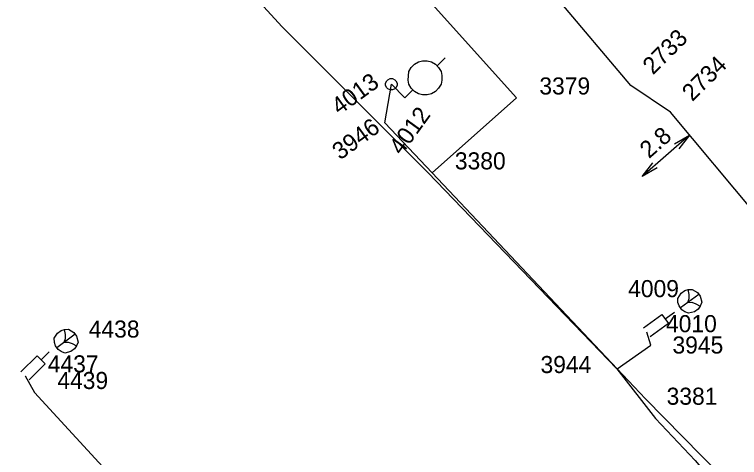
# Model space of a CAD drawing. Extents: x -535557 to -534097, y -1142175 to -1136716.
# Drawn here: x -535031.4 to -534999.56, y -1138840.88 to -1138821.41 of the extents above; entities that cross this region are included whole.
import ezdxf

# ---------------------------------------------------------------- set-up
doc = ezdxf.new("R2010")
doc.units = 0
for name, color, linetype in [('Default', 7, 'Continuous'), ('GIS_vektor_sdelovaci_kabely_CD', 7, 'Continuous'), ('SS_SZDC', 7, 'Continuous')]:
    doc.layers.add(name, color=color, linetype=linetype)

# ---------------------------------------------------------------- blocks, each defined once
blk = doc.blocks.new('POINT_DISPLAY')
at = {"layer": 'Default'}
blk.add_line((0, 0), (0, 0), dxfattribs=at)

msp = doc.modelspace()

# ---------------------------------------------------------------- linework, layer by layer
at = {"layer": 'GIS_vektor_sdelovaci_kabely_CD'}
msp.add_lwpolyline([(-535045.462, -1138783.573), (-535024.919, -1138807.012), (-535025.147, -1138808.084), (-535026.712, -1138809.655), (-535028.973, -1138811.759), (-535019.653, -1138821.946), (-535013.243, -1138828.352), (-535004.947, -1138836.978), (-535003.244, -1138839.172), (-535001.501, -1138841.015), (-535000.173, -1138842.612), (-534990.361, -1138853.189), (-534981.326, -1138863.381), (-534980.378, -1138863.98), (-534973.325, -1138870.913)], dxfattribs=at)
at = {"layer": 'SS_SZDC'}
for p, q in [((-535004.329, -1138824.54), (-535009.85, -1138817.979)), ((-535015.449, -1138818.299), (-535009.35, -1138825.079)), ((-535013.835, -1138823.595), (-535013.658, -1138823.489)), ((-535013.658, -1138823.489), (-535013.482, -1138823.453)), ((-535013.482, -1138823.453), (-535013.27, -1138823.453)), ((-535013.27, -1138823.453), (-535013.093, -1138823.489)), ((-535013.093, -1138823.489), (-535012.916, -1138823.595)), ((-535012.845, -1138823.665), (-535012.492, -1138823.312)), ((-535014.083, -1138823.913), (-535013.977, -1138823.736)), ((-535013.977, -1138823.736), (-535013.835, -1138823.595)), ((-535012.916, -1138823.595), (-535012.775, -1138823.736)), ((-535012.775, -1138823.736), (-535012.669, -1138823.913)), ((-535014.118, -1138824.302), (-535014.083, -1138823.913)), ((-535012.669, -1138823.913), (-535012.633, -1138824.09)), ((-535012.633, -1138824.09), (-535012.633, -1138824.302)), ((-535015.1, -1138824.429), (-535015.05, -1138824.329)), ((-535015.1, -1138824.529), (-535015.1, -1138824.429)), ((-535015.05, -1138824.329), (-535015, -1138824.279)), ((-535015, -1138824.279), (-535014.9, -1138824.229)), ((-535014.9, -1138824.229), (-535014.8, -1138824.229)), ((-535014.8, -1138824.229), (-535014.7, -1138824.279)), ((-535014.7, -1138824.279), (-535014.65, -1138824.329)), ((-535014.65, -1138824.329), (-535014.6, -1138824.429)), ((-535014.6, -1138824.429), (-535014.6, -1138824.529)), ((-535014.083, -1138824.478), (-535014.118, -1138824.302)), ((-535012.633, -1138824.302), (-535012.669, -1138824.478)), ((-535015.14, -1138826.17), (-535014.85, -1138824.479)), ((-535015.05, -1138824.629), (-535015.1, -1138824.529)), ((-535015, -1138824.679), (-535015.05, -1138824.629)), ((-535014.9, -1138824.729), (-535015, -1138824.679)), ((-535014.8, -1138824.729), (-535014.9, -1138824.729)), ((-535014.85, -1138824.479), (-535014.26, -1138825.079)), ((-535014.7, -1138824.679), (-535014.8, -1138824.729)), ((-535014.65, -1138824.629), (-535014.7, -1138824.679)), ((-535014.6, -1138824.529), (-535014.65, -1138824.629)), ((-535014.26, -1138825.079), (-535013.906, -1138824.726)), ((-535013.977, -1138824.655), (-535014.083, -1138824.478)), ((-535013.906, -1138824.726), (-535013.977, -1138824.655)), ((-535013.835, -1138824.797), (-535013.906, -1138824.726)), ((-535012.775, -1138824.655), (-535012.916, -1138824.797)), ((-535012.669, -1138824.478), (-535012.775, -1138824.655)), ((-535002.59, -1138825.709), (-535004.329, -1138824.54)), ((-535013.658, -1138824.903), (-535013.835, -1138824.797)), ((-535013.482, -1138824.938), (-535013.658, -1138824.903)), ((-535013.27, -1138824.938), (-535013.482, -1138824.938)), ((-535013.093, -1138824.903), (-535013.27, -1138824.938)), ((-535012.916, -1138824.797), (-535013.093, -1138824.903)), ((-535009.35, -1138825.079), (-535013.06, -1138828.37)), ((-534997.619, -1138831.67), (-535002.59, -1138825.709)), ((-535013.06, -1138828.37), (-535015.14, -1138826.17)), ((-535001.754, -1138826.711), (-535003.836, -1138828.535)), ((-535002.417, -1138827.092), (-535001.754, -1138826.711)), ((-535001.754, -1138826.711), (-535002.22, -1138827.318)), ((-535003.836, -1138828.535), (-535003.371, -1138827.928)), ((-535003.173, -1138828.153), (-535003.836, -1138828.535)), ((-535013.06, -1138828.37), (-535004.93, -1138836.989)), ((-535002.268, -1138833.892), (-535002.124, -1138833.664)), ((-535002.124, -1138833.664), (-535001.962, -1138833.546)), ((-535001.962, -1138833.546), (-535001.812, -1138833.498)), ((-535001.812, -1138833.498), (-535001.632, -1138833.491)), ((-535001.775, -1138833.719), (-535001.812, -1138833.498)), ((-535001.632, -1138833.491), (-535001.404, -1138833.635)), ((-535001.404, -1138833.635), (-535001.286, -1138833.797)), ((-535002.261, -1138834.072), (-535002.268, -1138833.892)), ((-535001.345, -1138833.716), (-535002.154, -1138834.303)), ((-535001.83, -1138834.068), (-535001.768, -1138833.899)), ((-535001.768, -1138833.899), (-535001.775, -1138833.719)), ((-535001.286, -1138833.797), (-535001.22, -1138834.058)), ((-535002.213, -1138834.222), (-535002.261, -1138834.072)), ((-535002.095, -1138834.384), (-535002.213, -1138834.222)), ((-535001.83, -1138834.068), (-535001.65, -1138834.061)), ((-535001.65, -1138834.061), (-535001.481, -1138834.124)), ((-535001.481, -1138834.124), (-535001.283, -1138834.227)), ((-535001.283, -1138834.227), (-535001.375, -1138834.355)), ((-535001.22, -1138834.058), (-535001.283, -1138834.227)), ((-535003.776, -1138835.177), (-535002.967, -1138834.589)), ((-535002.967, -1138834.589), (-535002.674, -1138834.994)), ((-535002.82, -1138834.792), (-535002.416, -1138834.498)), ((-535001.967, -1138834.476), (-535002.095, -1138834.384)), ((-535001.798, -1138834.539), (-535001.967, -1138834.476)), ((-535001.537, -1138834.473), (-535001.798, -1138834.539)), ((-535001.375, -1138834.355), (-535001.537, -1138834.473)), ((-535029.514, -1138835.414), (-535029.352, -1138835.296)), ((-535029.352, -1138835.296), (-535029.202, -1138835.248)), ((-535029.202, -1138835.248), (-535029.022, -1138835.241)), ((-535029.165, -1138835.469), (-535029.202, -1138835.248)), ((-535029.022, -1138835.241), (-535028.794, -1138835.385)), ((-535002.674, -1138834.994), (-535003.483, -1138835.582)), ((-535029.658, -1138835.642), (-535029.514, -1138835.414)), ((-535028.735, -1138835.466), (-535029.544, -1138836.053)), ((-535029.158, -1138835.649), (-535029.165, -1138835.469)), ((-535028.794, -1138835.385), (-535028.676, -1138835.547)), ((-535028.676, -1138835.547), (-535028.61, -1138835.808)), ((-535003.46, -1138835.95), (-535003.63, -1138835.379)), ((-535029.651, -1138835.822), (-535029.658, -1138835.642)), ((-535029.603, -1138835.972), (-535029.651, -1138835.822)), ((-535029.22, -1138835.818), (-535029.158, -1138835.649)), ((-535029.22, -1138835.818), (-535029.04, -1138835.811)), ((-535029.04, -1138835.811), (-535028.871, -1138835.874)), ((-535028.871, -1138835.874), (-535028.673, -1138835.977)), ((-535028.61, -1138835.808), (-535028.673, -1138835.977)), ((-535030.232, -1138836.582), (-535029.879, -1138836.229)), ((-535029.485, -1138836.134), (-535029.603, -1138835.972)), ((-535029.357, -1138836.226), (-535029.485, -1138836.134)), ((-535029.188, -1138836.289), (-535029.357, -1138836.226)), ((-535028.927, -1138836.223), (-535029.188, -1138836.289)), ((-535028.765, -1138836.105), (-535028.927, -1138836.223)), ((-535028.673, -1138835.977), (-535028.765, -1138836.105)), ((-535004.93, -1138836.989), (-535003.46, -1138835.95)), ((-535031.116, -1138837.113), (-535030.409, -1138836.406)), ((-535030.409, -1138836.406), (-535030.056, -1138836.759)), ((-535030.056, -1138836.759), (-535030.763, -1138837.466)), ((-535003.689, -1138838.299), (-535004.93, -1138836.989)), ((-535030.939, -1138837.29), (-535030.52, -1138838.02)), ((-535030.52, -1138838.02), (-535017.439, -1138852.25)), ((-535003.689, -1138838.299), (-534994.59, -1138847.559))]:
    msp.add_line(p, q, dxfattribs=at)

# ---------------------------------------------------------------- block references
for p in [(-535014.85, -1138824.479), (-535014.85, -1138824.479), (-535004.329, -1138824.54), (-535014.26, -1138825.079), (-535009.35, -1138825.079), (-535002.59, -1138825.709), (-535015.14, -1138826.17), (-535013.06, -1138828.37), (-535001.75, -1138834.01), (-535003.63, -1138835.379), (-535029.14, -1138835.76), (-535003.46, -1138835.95), (-535004.93, -1138836.989), (-535030.939, -1138837.29), (-535030.52, -1138838.02), (-535003.689, -1138838.299)]:
    msp.add_blockref('POINT_DISPLAY', p, dxfattribs=at)

# ---------------------------------------------------------------- texts
for s, rotation, p in [('2733', 45, (-535003.361, -1138824.092)), ('2734', 45, (-535001.632, -1138825.269)), ('4013', 36, (-535017.133, -1138825.849)), ('4012', 54, (-535014.405, -1138827.632)), ('3946', 36, (-535017.098, -1138827.833)), ('2.8', 41.2253, (-535003.532, -1138827.77))]:
    msp.add_text(s, height=0.75, rotation=rotation, dxfattribs=at).set_placement(p)
for s, p in [('3379', (-535008.35, -1138824.929)), ('3380', (-535012.06, -1138828.22)), ('4009', (-535004.45, -1138833.833)), ('4010', (-535002.787, -1138835.373)), ('4438', (-535028.14, -1138835.61)), ('3945', (-535002.503, -1138836.311)), ('4437', (-535029.939, -1138837.14)), ('3944', (-535008.298, -1138837.169)), ('4439', (-535029.52, -1138837.87)), ('3381', (-535002.761, -1138838.561))]:
    msp.add_text(s, height=0.75, dxfattribs=at).set_placement(p)

doc.saveas('drawing.dxf')
